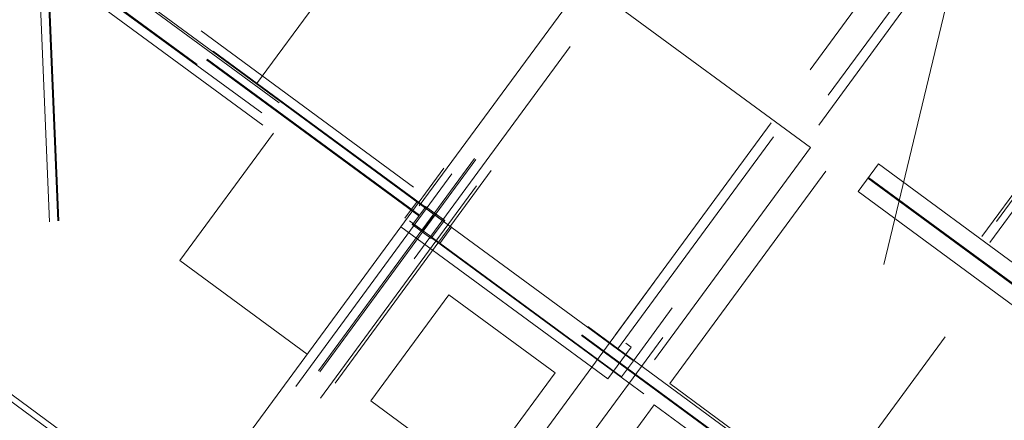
# Model space of a CAD drawing. Header units: metres. Extents: x 135583 to 135939, y 457896 to 458258.
# Tile 479 of 599: x 135754.02 to 135761.5, y 458067.55 to 458070.59. Entities that reach past the tile are written whole.
import ezdxf

# ---------------------------------------------------------------- set-up
doc = ezdxf.new("R2010")
doc.units = ezdxf.units.M
doc.linetypes.add('Hidden', pattern=[4, 2, -2])
doc.layers.add('NIEUWE INSTALLATIE', color=250, linetype='Continuous', lineweight=0)

msp = doc.modelspace()

# ---------------------------------------------------------------- linework, layer by layer
at = {"layer": 'NIEUWE INSTALLATIE', "linetype": 'Hidden'}
for p, q in [((135745.7315, 458077.6057), (135758.5451, 458068.1918)), ((135745.7315, 458077.6057), (135758.6659, 458068.103)), ((135745.7315, 458077.6057), (135758.5451, 458068.1918)), ((135745.7315, 458077.6057), (135758.6659, 458068.103)), ((135759.6118, 458072.684), (135756.9169, 458069.0158)), ((135759.6118, 458072.684), (135756.9169, 458069.0158)), ((135757.0573, 458069.1731), (135759.6506, 458072.7029)), ((135757.0573, 458069.1731), (135759.6506, 458072.7029)), ((135749.1867, 458058.2512), (135759.7277, 458072.5988)), ((135749.1867, 458058.2512), (135759.7277, 458072.5988)), ((135749.1968, 458058.2438), (135759.7377, 458072.5914)), ((135749.1968, 458058.2438), (135759.7377, 458072.5914)), ((135759.6725, 458072.6399), (135754.5279, 458065.6374)), ((135759.6725, 458072.6399), (135754.5279, 458065.6374)), ((135759.8601, 458072.549), (135749.2739, 458058.1397)), ((135759.8601, 458072.549), (135749.2739, 458058.1397)), ((135754.6488, 458065.5486), (135759.7934, 458072.5511)), ((135754.6488, 458065.5486), (135759.7934, 458072.5511)), ((135749.3126, 458058.1586), (135759.8536, 458072.5063)), ((135749.3126, 458058.1586), (135759.8536, 458072.5063)), ((135761.2094, 458071.8183), (135750.3745, 458057.0705)), ((135761.2094, 458071.8183), (135750.3745, 458057.0705)), ((135755.8211, 458070.1), (135757.0644, 458071.7923)), ((135755.8211, 458070.1), (135757.0644, 458071.7923)), ((135755.8211, 458070.1), (135757.0644, 458071.7923)), ((135755.8211, 458070.1), (135757.0644, 458071.7923)), ((135758.5611, 458068.0869), (135761.2254, 458071.7134)), ((135758.5611, 458068.0869), (135761.2254, 458071.7134)), ((135761.3463, 458071.6246), (135758.682, 458067.9981)), ((135761.3463, 458071.6246), (135758.682, 458067.9981)), ((135758.5451, 458068.1918), (135761.0317, 458071.5765)), ((135758.5451, 458068.1918), (135761.0317, 458071.5765)), ((135761.2735, 458071.3989), (135755.9449, 458064.1459)), ((135761.2735, 458071.3989), (135755.9449, 458064.1459)), ((135754.28, 458071.2322), (135755.821, 458070.1)), ((135754.28, 458071.2322), (135755.821, 458070.1)), ((135757.1032, 458069.1642), (135754.3434, 458071.1918)), ((135757.1032, 458069.1642), (135754.3434, 458071.1918)), ((135758.5932, 458067.8772), (135754.1912, 458071.1113)), ((135758.5932, 458067.8772), (135754.1912, 458071.1113)), ((135757.0541, 458069.0973), (135754.2942, 458071.1249)), ((135757.0541, 458069.0973), (135754.2942, 458071.1249)), ((135757.0576, 458069.1021), (135754.2978, 458071.1297)), ((135757.0576, 458069.1021), (135754.2978, 458071.1297)), ((135754.3817, 458071.1388), (135757.0573, 458069.1731)), ((135754.3817, 458071.1388), (135757.0573, 458069.1731)), ((135754.1675, 458071.0518), (135754.3925, 458065.5842)), ((135754.1675, 458071.0518), (135754.3925, 458065.5842)), ((135754.1675, 458071.0518), (135754.3925, 458065.5842)), ((135754.2303, 458071.0579), (135754.4553, 458065.5903)), ((135754.2303, 458071.0579), (135754.4553, 458065.5903)), ((135754.2303, 458071.0579), (135754.4553, 458065.5903)), ((135754.2373, 458071.0585), (135754.4622, 458065.5909)), ((135754.2373, 458071.0585), (135754.4622, 458065.5909)), ((135754.2373, 458071.0585), (135754.4622, 458065.5909)), ((135754.2486, 458071.0629), (135757.0085, 458069.0352)), ((135754.2486, 458071.0629), (135757.0085, 458069.0352)), ((135754.2574, 458070.9696), (135756.9168, 458069.0157)), ((135754.2574, 458070.9696), (135756.9168, 458069.0157)), ((135758.4747, 458070.7562), (135760.0261, 458069.6165)), ((135758.4747, 458070.7562), (135760.0261, 458069.6165)), ((135758.9587, 458067.8258), (135761.0507, 458070.6733)), ((135758.9587, 458067.8258), (135761.0507, 458070.6733)), ((135761.0507, 458070.6733), (135760.2053, 458067.1581)), ((135761.0507, 458070.6733), (135760.2053, 458067.1581)), ((135751.9655, 458056.1622), (135762.5517, 458070.5715)), ((135751.9655, 458056.1622), (135762.5517, 458070.5715)), ((135762.513, 458070.5525), (135751.972, 458056.2048)), ((135762.513, 458070.5525), (135751.972, 458056.2048)), ((135762.5737, 458070.5085), (135757.3761, 458063.4338)), ((135762.5737, 458070.5085), (135757.3761, 458063.4338)), ((135752.0879, 458056.1197), (135762.6289, 458070.4674)), ((135752.0879, 458056.1197), (135762.6289, 458070.4674)), ((135752.098, 458056.1123), (135762.6389, 458070.46)), ((135752.098, 458056.1123), (135762.6389, 458070.46)), ((135762.7613, 458070.4175), (135752.1751, 458056.0083)), ((135762.7613, 458070.4175), (135752.1751, 458056.0083)), ((135757.497, 458063.345), (135762.6946, 458070.4197)), ((135757.497, 458063.345), (135762.6946, 458070.4197)), ((135752.2138, 458056.0272), (135762.7548, 458070.3749)), ((135752.2138, 458056.0272), (135762.7548, 458070.3749)), ((135757.2314, 458069.0638), (135755.8211, 458070.1)), ((135757.2314, 458069.0638), (135755.8211, 458070.1)), ((135755.9498, 458069.7262), (135755.2393, 458068.7591)), ((135755.9498, 458069.7262), (135755.2393, 458068.7591)), ((135760.0261, 458069.6165), (135752.1219, 458058.8579)), ((135760.0261, 458069.6165), (135752.1219, 458058.8579)), ((135760.3884, 458069.282), (135760.5423, 458069.4916)), ((135760.3884, 458069.282), (135760.5423, 458069.4916)), ((135768.6012, 458063.5709), (135760.5423, 458069.4916)), ((135768.6012, 458063.5709), (135760.5423, 458069.4916)), ((135768.522, 458063.4631), (135760.4631, 458069.3838)), ((135768.522, 458063.4631), (135760.4631, 458069.3838)), ((135768.5264, 458063.4691), (135760.4676, 458069.3898)), ((135768.5264, 458063.4691), (135760.4676, 458069.3898)), ((135760.3884, 458069.282), (135768.4472, 458063.3613)), ((135760.3884, 458069.282), (135768.4472, 458063.3613)), ((135757.0428, 458069.2086), (135756.948, 458069.0797)), ((135757.0428, 458069.2086), (135756.948, 458069.0797)), ((135757.1032, 458069.1642), (135757.0085, 458069.0352)), ((135757.1032, 458069.1642), (135757.0085, 458069.0352)), ((135757.1046, 458069.17), (135757.099, 458069.1623)), ((135757.1046, 458069.17), (135757.099, 458069.1623)), ((135757.099, 458069.1623), (135757.157, 458069.1197)), ((135757.099, 458069.1623), (135757.157, 458069.1197)), ((135757.2497, 458069.0634), (135757.1046, 458069.17)), ((135757.2497, 458069.0634), (135757.1046, 458069.17)), ((135757.1602, 458069.0987), (135757.088, 458069.0004)), ((135757.1602, 458069.0987), (135757.088, 458069.0004)), ((135757.0928, 458068.9969), (135757.1651, 458069.0952)), ((135757.0928, 458068.9969), (135757.1651, 458069.0952)), ((135757.186, 458069.0984), (135757.2441, 458069.0558)), ((135757.186, 458069.0984), (135757.2441, 458069.0558)), ((135756.9168, 458069.0157), (135755.2738, 458066.7794)), ((135756.9168, 458069.0157), (135755.2738, 458066.7794)), ((135758.4883, 458067.8612), (135756.9169, 458069.0157)), ((135758.4883, 458067.8612), (135756.9169, 458069.0157)), ((135757.009, 458069.0398), (135757.0034, 458069.0322)), ((135757.009, 458069.0398), (135757.0034, 458069.0322)), ((135757.0034, 458069.0322), (135757.1484, 458068.9256)), ((135757.0034, 458069.0322), (135757.1484, 458068.9256)), ((135757.067, 458068.9972), (135757.009, 458069.0398)), ((135757.067, 458068.9972), (135757.009, 458069.0398)), ((135757.1498, 458068.9314), (135757.2446, 458069.0603)), ((135757.1498, 458068.9314), (135757.2446, 458069.0603)), ((135759.9027, 458067.0119), (135757.199, 458068.9983)), ((135759.9027, 458067.0119), (135757.199, 458068.9983)), ((135757.2103, 458068.887), (135757.305, 458069.0159)), ((135757.2103, 458068.887), (135757.305, 458069.0159)), ((135757.2314, 458069.0638), (135758.561, 458068.0869)), ((135757.2314, 458069.0638), (135758.561, 458068.0869)), ((135757.2441, 458069.0558), (135757.2497, 458069.0634)), ((135757.2441, 458069.0558), (135757.2497, 458069.0634)), ((135759.9483, 458067.074), (135757.2446, 458069.0603)), ((135759.9483, 458067.074), (135757.2446, 458069.0603)), ((135757.1541, 458068.9333), (135757.096, 458068.9759)), ((135757.1541, 458068.9333), (135757.096, 458068.9759)), ((135757.1484, 458068.9256), (135757.1541, 458068.9333)), ((135757.1484, 458068.9256), (135757.1541, 458068.9333)), ((135757.1498, 458068.9314), (135759.8535, 458066.9451)), ((135757.1498, 458068.9314), (135759.8535, 458066.9451)), ((135759.8991, 458067.0071), (135757.1954, 458068.9935)), ((135759.8991, 458067.0071), (135757.1954, 458068.9935)), ((135755.2738, 458066.7794), (135752.3726, 458068.9108)), ((135755.2738, 458066.7794), (135752.3726, 458068.9108)), ((135755.2393, 458068.7591), (135756.2064, 458068.0487)), ((135755.2393, 458068.7591), (135756.2064, 458068.0487)), ((135755.237, 458066.7506), (135752.598, 458068.6894)), ((135755.237, 458066.7506), (135752.598, 458068.6894)), ((135756.6899, 458067.6934), (135757.282, 458068.4993)), ((135756.6899, 458067.6934), (135757.282, 458068.4993)), ((135757.282, 458068.4993), (135758.0878, 458067.9072)), ((135757.282, 458068.4993), (135758.0878, 458067.9072)), ((135758.4883, 458067.8612), (135758.6659, 458068.103)), ((135758.4883, 458067.8612), (135758.6659, 458068.103)), ((135758.682, 458067.9981), (135758.5611, 458068.0869)), ((135758.682, 458067.9981), (135758.5611, 458068.0869)), ((135758.5932, 458067.8772), (135758.682, 458067.9981)), ((135758.5932, 458067.8772), (135758.682, 458067.9981)), ((135758.0878, 458067.9072), (135757.4958, 458067.1013)), ((135758.0878, 458067.9072), (135757.4958, 458067.1013)), ((135760.0869, 458066.9969), (135758.9587, 458067.8258)), ((135760.0869, 458066.9969), (135758.9587, 458067.8258)), ((135757.4958, 458067.1013), (135756.6899, 458067.6934)), ((135757.4958, 458067.1013), (135756.6899, 458067.6934)), ((135758.3864, 458067.0468), (135758.8403, 458067.6647)), ((135758.3864, 458067.0468), (135758.8403, 458067.6647)), ((135758.8403, 458067.6647), (135766.8943, 458061.7475)), ((135758.8403, 458067.6647), (135766.8943, 458061.7475))]:
    msp.add_line(p, q, dxfattribs=at)
for centre, major_axis, start_param, end_param in [((135757.1481, 458069.1076), (-0.0084, 0.0125), 3.487689, 5.058486), ((135757.1481, 458069.1076), (-0.0084, 0.0125), 3.487689, 5.058486), ((135757.1772, 458069.0863), (-0.0143, 0.0047), 4.395577, 5.966373), ((135757.1772, 458069.0863), (-0.0143, 0.0047), 4.395577, 5.966373), ((135757.0759, 458069.0093), (-0.0068, 0.0134), 2.039382, 3.610179), ((135757.0759, 458069.0093), (-0.0068, 0.0134), 2.039382, 3.610179), ((135757.1049, 458068.988), (-0.0139, 0.0057), 6.037322, 7.608118), ((135757.1049, 458068.988), (-0.0139, 0.0057), 6.037322, 7.608118)]:
    msp.add_ellipse(centre, major_axis=major_axis, ratio=1, start_param=start_param, end_param=end_param, dxfattribs=at)

doc.saveas('drawing.dxf')
